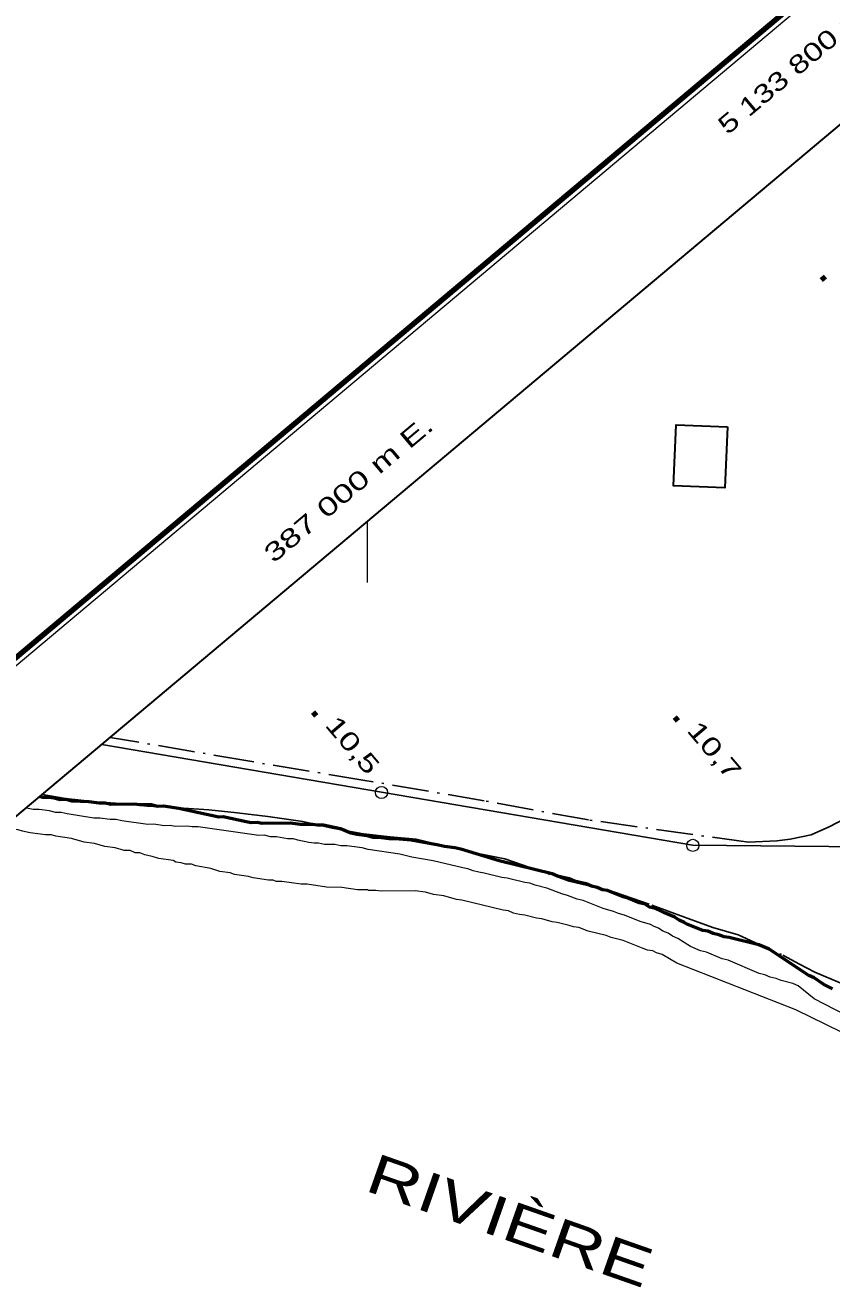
# Model space of a CAD drawing. Extents: x 386081 to 389416, y 5130568 to 5134082.
# Drawn here: x 386943.8 to 387076.1, y 5133611.5 to 5133815.1 of the extents above; entities that cross this region are included whole.
import ezdxf
from ezdxf.enums import TextEntityAlignment as Align

# ---------------------------------------------------------------- set-up
doc = ezdxf.new("R2010")
doc.units = 0
doc.header["$LTSCALE"] = 1.2
doc.linetypes.add('DASH_DOUBLE_DOT', pattern=[9.2, 5, -1.2, 0.3, -1.2, 0.3, -1.2])
doc.linetypes.add('DOT_DASHED', pattern=[7.7, 5, -1.2, 0.3, -1.2])
for name, color, linetype, lineweight in [('1', 7, 'Continuous', 53), ('2', 7, 'Continuous', 13), ('3', 7, 'Continuous', 140), ('31', 7, 'Continuous', 70), ('36', 7, 'Continuous', 13), ('4', 7, 'DASH_DOUBLE_DOT', 53), ('41', 7, 'DOT_DASHED', 25), ('60', 7, 'Continuous', 13), ('61', 7, 'Continuous', 13)]:
    doc.layers.add(name, color=color, linetype=linetype, lineweight=lineweight)

msp = doc.modelspace()

# ---------------------------------------------------------------- linework, layer by layer
at = {"layer": '1'}
for points in [[(387011.71, 5133680.48), (387007.23, 5133681.3), (387004.57, 5133681.52), (387003.6, 5133681.51), (387001.91, 5133681.74), (387000.94, 5133681.74), (386999.97, 5133681.97), (386998.27, 5133682.2), (386997.31, 5133682.44), (386995.61, 5133683.16), (386992.82, 5133683.74), (386991.86, 5133683.74), (386991.01, 5133683.85), (386989.07, 5133683.84), (386987.38, 5133684.07), (386982.78, 5133684.03), (386981.93, 5133684.15), (386980.96, 5133684.14), (386980.11, 5133684.26), (386976.36, 5133685.08), (386975.63, 5133685.07), (386969.09, 5133686.49), (386966.55, 5133686.83), (386965.58, 5133686.82), (386964.61, 5133687.06), (386962.67, 5133687.05), (386961.82, 5133687.16), (386957.95, 5133687.13), (386956.98, 5133687.37), (386956.01, 5133687.36), (386954.32, 5133687.59), (386951.53, 5133687.69), (386950.56, 5133687.93), (386949.59, 5133687.92), (386948.62, 5133688.16), (386947.77, 5133688.27), (386946.8, 5133688.26), (386946.28, 5133688.39)], [(387076.34, 5133656.88), (387074.89, 5133657.6), (387073.32, 5133658.68), (387072.47, 5133659.04), (387065.93, 5133663.37), (387064.24, 5133664.09), (387059.4, 5133665.27), (387058.55, 5133665.38), (387057.7, 5133665.74), (387056.74, 5133665.98), (387055.89, 5133666.34), (387055.04, 5133666.45), (387052.62, 5133667.41), (387052.02, 5133667.77), (387051.17, 5133668.12), (387050.44, 5133668.61), (387048.75, 5133669.32), (387048.14, 5133669.68), (387047.3, 5133670.04), (387046.33, 5133670.28), (387045.6, 5133670.76), (387044.63, 5133670.99), (387042.94, 5133671.71), (387041.97, 5133671.95), (387039.43, 5133673.02), (387038.58, 5133673.14), (387037.73, 5133673.5), (387036.77, 5133673.73), (387035.92, 5133674.09), (387033.98, 5133674.56), (387033.13, 5133674.92), (387031.2, 5133675.39), (387030.35, 5133675.75), (387021.64, 5133677.88), (387015.34, 5133679.78), (387014.37, 5133680.01), (387012.68, 5133680.24), (387011.71, 5133680.48)]]:
    msp.add_lwpolyline(points, dxfattribs=at)
at = {"layer": '2'}
for points in [[(387059.19, 5133661.56), (387058.22, 5133661.8), (387055.67, 5133662.88), (387054.7, 5133663.11), (387053.01, 5133663.83), (387050.94, 5133665.16), (387050.1, 5133665.51), (387049.37, 5133666), (387048.52, 5133666.36), (387047.79, 5133666.84), (387047.06, 5133667.08), (387046.46, 5133667.44), (387044.76, 5133667.91), (387042.21, 5133668.99), (387041.24, 5133669.22), (387040.4, 5133669.58), (387038.7, 5133670.06), (387035.42, 5133671.37), (387034.46, 5133671.61), (387032.88, 5133672.21), (387031.91, 5133672.44), (387029.48, 5133673.4), (387027.54, 5133673.87), (387026.7, 5133674.23), (387025.85, 5133674.35), (387022.94, 5133675.06), (387022.09, 5133675.17), (387019.18, 5133675.88), (387018.33, 5133676), (387017.36, 5133676.23), (387016.51, 5133676.59), (387015.66, 5133676.71), (387010.81, 5133677.89), (387007.3, 5133678.47), (387005.36, 5133678.95), (387000.14, 5133679.76), (386999.17, 5133680), (386996.63, 5133680.34), (386995.66, 5133680.34), (386994.69, 5133680.57), (386992.99, 5133680.56), (386992.02, 5133680.8), (386991.29, 5133680.79), (386990.44, 5133680.91), (386988.62, 5133681.26), (386987.9, 5133681.5), (386986.93, 5133681.49), (386985.11, 5133681.84), (386984.14, 5133681.83), (386983.17, 5133682.07), (386982.2, 5133682.06), (386972.25, 5133683.45), (386971.28, 5133683.44), (386970.43, 5133683.56), (386968.49, 5133683.54), (386967.64, 5133683.66), (386966.67, 5133683.65), (386964.97, 5133683.88), (386964, 5133683.87), (386959.76, 5133684.45), (386958.78, 5133684.69), (386957.81, 5133684.68), (386956.12, 5133684.91), (386955.15, 5133684.9), (386950.78, 5133685.6), (386949.8, 5133685.84), (386948.83, 5133685.83), (386947.86, 5133686.07), (386946.16, 5133686.3), (386945.19, 5133686.29), (386944.1, 5133686.53)], [(386953.55, 5133680.97), (386951.48, 5133681.57), (386948.93, 5133681.91), (386948.2, 5133682.15), (386947.23, 5133682.15), (386944.67, 5133682.49), (386943.46, 5133682.73), (386942.73, 5133682.97), (386941.88, 5133683.08), (386941.03, 5133683.44), (386940.53, 5133683.51)], [(387077.82, 5133649.73), (387070.31, 5133653.44), (387050.81, 5133661.08), (387048.41, 5133662.53), (387047.44, 5133662.76), (387046.83, 5133663.13), (387045.98, 5133663.24), (387045.25, 5133663.48), (387041.98, 5133664.8), (387040.03, 5133665.27), (387039.18, 5133665.63), (387036.27, 5133666.34), (387034.69, 5133666.94), (387033.84, 5133667.05), (387033.11, 5133667.29), (387031.17, 5133667.77), (387030.32, 5133667.88), (387028.62, 5133668.36), (387027.77, 5133668.47), (387025.83, 5133668.95), (387024.98, 5133669.06), (387024.01, 5133669.3), (387023.16, 5133669.66), (387022.31, 5133669.77), (387015.51, 5133671.43), (387014.66, 5133671.55), (387012.59, 5133672.14), (387010.89, 5133672.37), (387009.56, 5133672.73), (387007.86, 5133672.96), (387002.27, 5133672.92), (387001.42, 5133673.03), (387000.21, 5133673.02), (387000.09, 5133673.14), (386998.39, 5133673.13), (386995.84, 5133673.48), (386993.29, 5133673.58), (386990.13, 5133674.04), (386989.16, 5133674.04), (386986, 5133674.5), (386985.03, 5133674.49), (386984.54, 5133674.73), (386983.81, 5133674.73), (386981.26, 5133675.07), (386980.53, 5133675.31), (386978.22, 5133675.66), (386977.49, 5133675.9), (386975.79, 5133676.13), (386974.33, 5133676.61), (386971.9, 5133677.08), (386971.17, 5133677.32), (386970.2, 5133677.31), (386969.47, 5133677.55), (386968.62, 5133677.67), (386968.14, 5133677.91), (386965.83, 5133678.26), (386964.73, 5133678.61), (386963.52, 5133678.85), (386962.67, 5133679.21), (386961.94, 5133679.2), (386961.09, 5133679.56), (386960.11, 5133679.56), (386958.65, 5133680.03), (386956.95, 5133680.26), (386955.25, 5133680.74), (386953.55, 5133680.97)], [(387149.24, 5133610.34), (387143, 5133616.8), (387140.78, 5133618.63), (387139.19, 5133619.45), (387131.96, 5133623.61), (387129.85, 5133625.21), (387126.82, 5133627.01), (387123.74, 5133628.51), (387101.4, 5133641.34), (387095.97, 5133644.08), (387091.25, 5133646.08), (387084.59, 5133649.23), (387080.31, 5133651.61), (387073.32, 5133655.25), (387070.7, 5133657.39), (387069.85, 5133657.75), (387067.91, 5133658.22), (387067.07, 5133658.58), (387066.1, 5133658.81), (387065.25, 5133659.17), (387064.28, 5133659.41), (387059.19, 5133661.56)]]:
    msp.add_lwpolyline(points, dxfattribs=at)
at = {"layer": '3'}
for p, q in [((387074.56, 5133773.8), (387075.07, 5133773.19)), ((386991.11, 5133702.31), (386991.62, 5133701.7)), ((387050.46, 5133701.45), (387050.97, 5133700.84))]:
    msp.add_line(p, q, dxfattribs=at)
at = {"layer": '31', "lineweight": 35}
msp.add_lwpolyline([(387059.08, 5133749.13), (387058.68, 5133739.11), (387050.27, 5133739.45), (387050.67, 5133749.48)], close=True, dxfattribs=at)
at = {"layer": '36', "lineweight": 25}
msp.add_lwpolyline([(386956.44, 5133696.98), (387053.39, 5133680.44), (387109.3, 5133679.9), (387161.69, 5133661.29), (387192.26, 5133607.05), (387209.76, 5133575.51), (387236.89, 5133535.3), (387279.65, 5133504.07), (387318.52, 5133489.13), (387358.72, 5133484.99)], dxfattribs=at)
at = {"layer": '36'}
for centre in [(387002.328, 5133689.09), (387053.408, 5133680.42)]:
    msp.add_circle(centre, 1, dxfattribs=at)
at = {"layer": '41'}
for points in [[(387078.31, 5133684.75), (387075.87, 5133683.52), (387072.82, 5133682.17), (387069.4, 5133681.43), (387067.21, 5133681.17), (387062.57, 5133680.92), (387036.29, 5133684.6), (387019.17, 5133687.73), (386999.6, 5133691.09), (386980.76, 5133694.22), (386957.83, 5133698.15)], [(386946.65, 5133688.76), (386946.72, 5133688.75), (386950.52, 5133688.14), (386955.54, 5133687.55), (386959.46, 5133687.31), (386963.87, 5133686.84), (386969.01, 5133686.61), (386974.03, 5133686.25), (386978.68, 5133685.78), (386983.7, 5133685.18), (386989.45, 5133684.34), (386994.23, 5133683.26), (386999.37, 5133682.29), (387003.77, 5133681.82), (387008.05, 5133681.46), (387012.33, 5133680.38), (387017.1, 5133679.29), (387022.6, 5133678.21), (387033.12, 5133674.57), (387040.58, 5133672.76), (387046.69, 5133670.58), (387052.07, 5133668.65), (387056.71, 5133666.95), (387060.87, 5133665.74), (387068.21, 5133662.38), (387070.9, 5133660.92), (387073.46, 5133659.59), (387078.73, 5133657.35)]]:
    msp.add_lwpolyline(points, dxfattribs=at)
at = {"layer": '60'}
msp.add_line((386082.87, 5132988.02), (387383.05, 5134080.13), dxfattribs=at)
at = {"layer": '60', "lineweight": 158}
msp.add_lwpolyline([(386081.46, 5132988.14), (387383.17, 5134081.54), (389415.62, 5131661.88), (388113.9, 5130568.48)], close=True, dxfattribs=at)
at = {"layer": '60', "lineweight": 35}
msp.add_lwpolyline([(386109.63, 5132985.69), (387380.72, 5134053.36), (389052.99, 5132062.51), (387781.9, 5130994.83)], close=True, dxfattribs=at)
at = {"layer": '61'}
msp.add_line((387000, 5133733.57), (387000, 5133723.57), dxfattribs=at)

# ---------------------------------------------------------------- texts
at = {"layer": '3', "width": 1.4}
for s, p in [('10,5   ', (386992.94, 5133700.09)), ('10,7   ', (387052.29, 5133699.23))]:
    msp.add_text(s, height=3, rotation=310.294, dxfattribs=at).set_placement(p)
at = {"layer": '4', "width": 1.4}
msp.add_text('RIVIÈRE', height=6.5, rotation=340.64, dxfattribs=at).set_placement((386999.38, 5133623.84))
at = {"layer": '61'}
for s, rotation, width, p in [('5 133 800 m N.', 40.02, 1.35, (387073.29, 5133808.852)), ('387 000 m E.', 40.03, 1.45, (386997.875, 5133737.764))]:
    msp.add_text(s, height=3, rotation=rotation, dxfattribs=dict(at, width=width)).set_placement(p, align=Align.CENTER)

doc.saveas('drawing.dxf')
